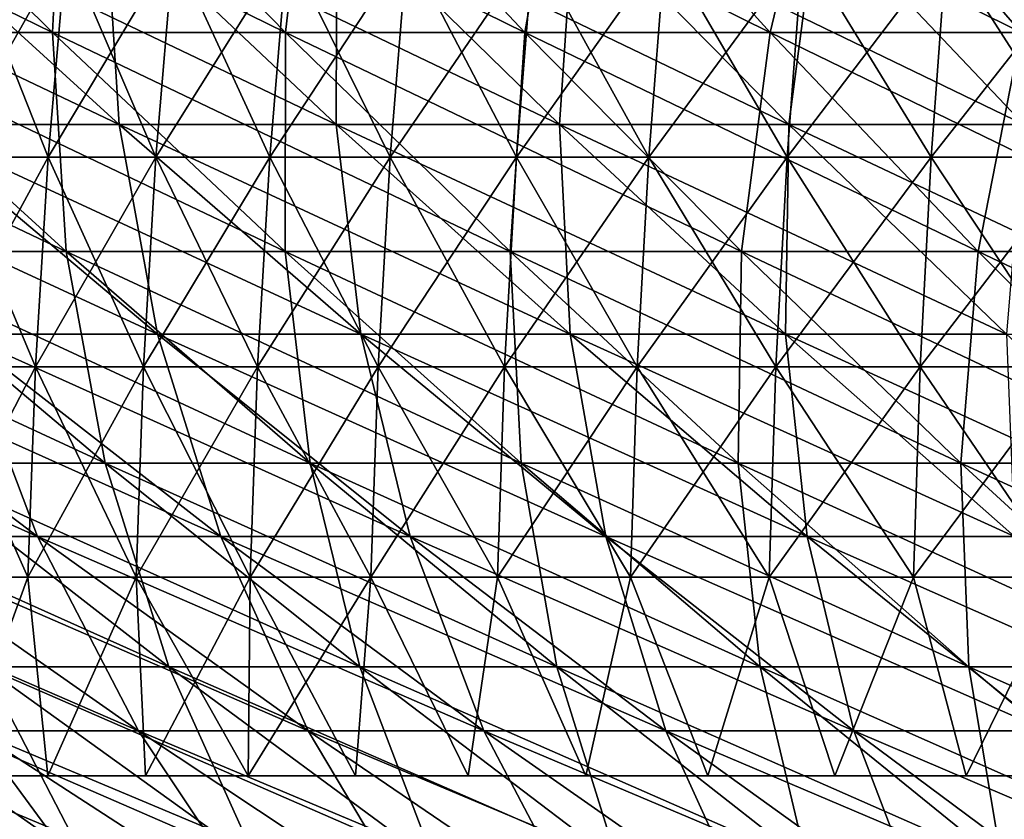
# Model space of a CAD drawing. Header units: millimetres. Extents: x -250 to 250, y -45 to 4150.
# Tile 411 of 656: x -92 to -79, y 3930 to 3941. Entities that reach past the tile are written whole.
import ezdxf

# ---------------------------------------------------------------- set-up
doc = ezdxf.new("R2010")
doc.units = ezdxf.units.MM
doc.header["$LTSCALE"] = 81.481481
for name, color, linetype in [('19', 7, 'CONTINUOUS'), ('20', 7, 'CONTINUOUS'), ('21', 7, 'CONTINUOUS'), ('22', 7, 'CONTINUOUS'), ('23', 7, 'CONTINUOUS'), ('24', 7, 'CONTINUOUS')]:
    doc.layers.add(name, color=color, linetype=linetype)

msp = doc.modelspace()

# ---------------------------------------------------------------- linework, layer by layer
at = {"layer": '19', "color": 7, "linetype": 'CONTINUOUS'}
for points in [[(-91.841, 3940.439, -100.745), (-94.9, 3940.439, -97.869), (-94.937, 3943.502, -104.141), (-91.841, 3940.439, -100.745)], [(-91.685, 3943.502, -107.015), (-91.841, 3940.439, -100.745), (-94.937, 3943.502, -104.141), (-91.685, 3943.502, -107.015)], [(-88.695, 3940.439, -103.525), (-91.841, 3940.439, -100.745), (-91.685, 3943.502, -107.015), (-88.695, 3940.439, -103.525)], [(-88.346, 3943.502, -109.788), (-88.695, 3940.439, -103.525), (-91.685, 3943.502, -107.015), (-88.346, 3943.502, -109.788)], [(-85.465, 3940.439, -106.208), (-88.695, 3940.439, -103.525), (-88.346, 3943.502, -109.788), (-85.465, 3940.439, -106.208)], [(-84.923, 3943.502, -112.457), (-85.465, 3940.439, -106.208), (-88.346, 3943.502, -109.788), (-84.923, 3943.502, -112.457)], [(-82.154, 3940.439, -108.789), (-85.465, 3940.439, -106.208), (-84.923, 3943.502, -112.457), (-82.154, 3940.439, -108.789)], [(-81.42, 3943.502, -115.018), (-82.154, 3940.439, -108.789), (-84.923, 3943.502, -112.457), (-81.42, 3943.502, -115.018)], [(-78.765, 3940.439, -111.268), (-82.154, 3940.439, -108.789), (-81.42, 3943.502, -115.018), (-78.765, 3940.439, -111.268)], [(-77.839, 3943.502, -117.471), (-78.765, 3940.439, -111.268), (-81.42, 3943.502, -115.018), (-77.839, 3943.502, -117.471)], [(-91.654, 3937.479, -94.522), (-94.522, 3937.479, -91.654), (-94.9, 3940.439, -97.869), (-91.654, 3937.479, -94.522)], [(-91.841, 3940.439, -100.745), (-91.654, 3937.479, -94.522), (-94.9, 3940.439, -97.869), (-91.841, 3940.439, -100.745)], [(-88.7, 3937.479, -97.3), (-91.654, 3937.479, -94.522), (-91.841, 3940.439, -100.745), (-88.7, 3937.479, -97.3)], [(-88.695, 3940.439, -103.525), (-88.7, 3937.479, -97.3), (-91.841, 3940.439, -100.745), (-88.695, 3940.439, -103.525)], [(-85.662, 3937.479, -99.985), (-88.7, 3937.479, -97.3), (-88.695, 3940.439, -103.525), (-85.662, 3937.479, -99.985)], [(-85.465, 3940.439, -106.208), (-85.662, 3937.479, -99.985), (-88.695, 3940.439, -103.525), (-85.465, 3940.439, -106.208)], [(-82.542, 3937.479, -102.575), (-85.662, 3937.479, -99.985), (-85.465, 3940.439, -106.208), (-82.542, 3937.479, -102.575)], [(-82.154, 3940.439, -108.789), (-82.542, 3937.479, -102.575), (-85.465, 3940.439, -106.208), (-82.154, 3940.439, -108.789)], [(-79.344, 3937.479, -105.069), (-82.542, 3937.479, -102.575), (-82.154, 3940.439, -108.789), (-79.344, 3937.479, -105.069)], [(-78.765, 3940.439, -111.268), (-79.344, 3937.479, -105.069), (-82.154, 3940.439, -108.789), (-78.765, 3940.439, -111.268)], [(-76.071, 3937.479, -107.462), (-79.344, 3937.479, -105.069), (-78.765, 3940.439, -111.268), (-76.071, 3937.479, -107.462)], [(-91.129, 3934.623, -88.364), (-93.807, 3934.623, -85.516), (-94.522, 3937.479, -91.654), (-91.129, 3934.623, -88.364)], [(-91.654, 3937.479, -94.522), (-91.129, 3934.623, -88.364), (-94.522, 3937.479, -91.654), (-91.654, 3937.479, -94.522)], [(-88.364, 3934.623, -91.129), (-91.129, 3934.623, -88.364), (-91.654, 3937.479, -94.522), (-88.364, 3934.623, -91.129)], [(-88.7, 3937.479, -97.3), (-88.364, 3934.623, -91.129), (-91.654, 3937.479, -94.522), (-88.7, 3937.479, -97.3)], [(-85.516, 3934.623, -93.807), (-88.364, 3934.623, -91.129), (-88.7, 3937.479, -97.3), (-85.516, 3934.623, -93.807)], [(-85.662, 3937.479, -99.985), (-85.516, 3934.623, -93.807), (-88.7, 3937.479, -97.3), (-85.662, 3937.479, -99.985)], [(-82.587, 3934.623, -96.396), (-85.516, 3934.623, -93.807), (-85.662, 3937.479, -99.985), (-82.587, 3934.623, -96.396)], [(-82.542, 3937.479, -102.575), (-82.587, 3934.623, -96.396), (-85.662, 3937.479, -99.985), (-82.542, 3937.479, -102.575)], [(-79.579, 3934.623, -98.893), (-82.587, 3934.623, -96.396), (-82.542, 3937.479, -102.575), (-79.579, 3934.623, -98.893)], [(-79.344, 3937.479, -105.069), (-79.579, 3934.623, -98.893), (-82.542, 3937.479, -102.575), (-79.344, 3937.479, -105.069)], [(-76.496, 3934.623, -101.297), (-79.579, 3934.623, -98.893), (-79.344, 3937.479, -105.069), (-76.496, 3934.623, -101.297)], [(-76.071, 3937.479, -107.462), (-76.496, 3934.623, -101.297), (-79.344, 3937.479, -105.069), (-76.071, 3937.479, -107.462)], [(-90.268, 3931.872, -82.29), (-92.759, 3931.872, -79.471), (-93.807, 3934.623, -85.516), (-90.268, 3931.872, -82.29)], [(-91.129, 3934.623, -88.364), (-90.268, 3931.872, -82.29), (-93.807, 3934.623, -85.516), (-91.129, 3934.623, -88.364)], [(-87.691, 3931.872, -85.031), (-90.268, 3931.872, -82.29), (-91.129, 3934.623, -88.364), (-87.691, 3931.872, -85.031)], [(-88.364, 3934.623, -91.129), (-87.691, 3931.872, -85.031), (-91.129, 3934.623, -88.364), (-88.364, 3934.623, -91.129)], [(-85.031, 3931.872, -87.691), (-87.691, 3931.872, -85.031), (-88.364, 3934.623, -91.129), (-85.031, 3931.872, -87.691)], [(-85.516, 3934.623, -93.807), (-85.031, 3931.872, -87.691), (-88.364, 3934.623, -91.129), (-85.516, 3934.623, -93.807)], [(-82.29, 3931.872, -90.268), (-85.031, 3931.872, -87.691), (-85.516, 3934.623, -93.807), (-82.29, 3931.872, -90.268)], [(-82.587, 3934.623, -96.396), (-82.29, 3931.872, -90.268), (-85.516, 3934.623, -93.807), (-82.587, 3934.623, -96.396)], [(-79.471, 3931.872, -92.759), (-82.29, 3931.872, -90.268), (-82.587, 3934.623, -96.396), (-79.471, 3931.872, -92.759)], [(-79.579, 3934.623, -98.893), (-79.471, 3931.872, -92.759), (-82.587, 3934.623, -96.396), (-79.579, 3934.623, -98.893)], [(-76.577, 3931.872, -95.163), (-79.471, 3931.872, -92.759), (-79.579, 3934.623, -98.893), (-76.577, 3931.872, -95.163)], [(-76.496, 3934.623, -101.297), (-76.577, 3931.872, -95.163), (-79.579, 3934.623, -98.893), (-76.496, 3934.623, -101.297)], [(-91.386, 3929.227, -73.538), (-93.607, 3929.227, -70.689), (-95.163, 3931.872, -76.577), (-91.386, 3929.227, -73.538)], [(-92.759, 3931.872, -79.471), (-91.386, 3929.227, -73.538), (-95.163, 3931.872, -76.577), (-92.759, 3931.872, -79.471)], [(-89.078, 3929.227, -76.317), (-91.386, 3929.227, -73.538), (-92.759, 3931.872, -79.471), (-89.078, 3929.227, -76.317)], [(-90.268, 3931.872, -82.29), (-89.078, 3929.227, -76.317), (-92.759, 3931.872, -79.471), (-90.268, 3931.872, -82.29)], [(-86.685, 3929.227, -79.024), (-89.078, 3929.227, -76.317), (-90.268, 3931.872, -82.29), (-86.685, 3929.227, -79.024)], [(-87.691, 3931.872, -85.031), (-86.685, 3929.227, -79.024), (-90.268, 3931.872, -82.29), (-87.691, 3931.872, -85.031)], [(-84.211, 3929.227, -81.656), (-86.685, 3929.227, -79.024), (-87.691, 3931.872, -85.031), (-84.211, 3929.227, -81.656)], [(-85.031, 3931.872, -87.691), (-84.211, 3929.227, -81.656), (-87.691, 3931.872, -85.031), (-85.031, 3931.872, -87.691)], [(-81.656, 3929.227, -84.211), (-84.211, 3929.227, -81.656), (-85.031, 3931.872, -87.691), (-81.656, 3929.227, -84.211)], [(-82.29, 3931.872, -90.268), (-81.656, 3929.227, -84.211), (-85.031, 3931.872, -87.691), (-82.29, 3931.872, -90.268)], [(-79.024, 3929.227, -86.685), (-81.656, 3929.227, -84.211), (-82.29, 3931.872, -90.268), (-79.024, 3929.227, -86.685)], [(-79.471, 3931.872, -92.759), (-79.024, 3929.227, -86.685), (-82.29, 3931.872, -90.268), (-79.471, 3931.872, -92.759)], [(-76.317, 3929.227, -89.078), (-79.024, 3929.227, -86.685), (-79.471, 3931.872, -92.759), (-76.317, 3929.227, -89.078)], [(-76.577, 3931.872, -95.163), (-76.317, 3929.227, -89.078), (-79.471, 3931.872, -92.759), (-76.577, 3931.872, -95.163)]]:
    msp.add_3dface(points, dxfattribs=at)
at = {"layer": '20', "color": 7, "linetype": 'CONTINUOUS'}
for points in [[(-94.9, 3940.439, 97.869), (-91.841, 3940.439, 100.745), (-98.099, 3943.502, 101.168), (-94.9, 3940.439, 97.869)], [(-98.099, 3943.502, 101.168), (-91.841, 3940.439, 100.745), (-94.937, 3943.502, 104.141), (-98.099, 3943.502, 101.168)], [(-91.841, 3940.439, 100.745), (-88.695, 3940.439, 103.525), (-94.937, 3943.502, 104.141), (-91.841, 3940.439, 100.745)], [(-94.937, 3943.502, 104.141), (-88.695, 3940.439, 103.525), (-91.685, 3943.502, 107.015), (-94.937, 3943.502, 104.141)], [(-88.695, 3940.439, 103.525), (-85.465, 3940.439, 106.208), (-91.685, 3943.502, 107.015), (-88.695, 3940.439, 103.525)], [(-91.685, 3943.502, 107.015), (-85.465, 3940.439, 106.208), (-88.346, 3943.502, 109.788), (-91.685, 3943.502, 107.015)], [(-85.465, 3940.439, 106.208), (-82.154, 3940.439, 108.789), (-88.346, 3943.502, 109.788), (-85.465, 3940.439, 106.208)], [(-88.346, 3943.502, 109.788), (-82.154, 3940.439, 108.789), (-84.923, 3943.502, 112.457), (-88.346, 3943.502, 109.788)], [(-82.154, 3940.439, 108.789), (-78.765, 3940.439, 111.268), (-84.923, 3943.502, 112.457), (-82.154, 3940.439, 108.789)], [(-84.923, 3943.502, 112.457), (-78.765, 3940.439, 111.268), (-81.42, 3943.502, 115.018), (-84.923, 3943.502, 112.457)], [(-78.765, 3940.439, 111.268), (-75.301, 3940.439, 113.64), (-81.42, 3943.502, 115.018), (-78.765, 3940.439, 111.268)], [(-81.42, 3943.502, 115.018), (-75.301, 3940.439, 113.64), (-77.839, 3943.502, 117.471), (-81.42, 3943.502, 115.018)], [(-94.522, 3937.479, 91.654), (-91.654, 3937.479, 94.522), (-97.869, 3940.439, 94.9), (-94.522, 3937.479, 91.654)], [(-97.869, 3940.439, 94.9), (-91.654, 3937.479, 94.522), (-94.9, 3940.439, 97.869), (-97.869, 3940.439, 94.9)], [(-91.654, 3937.479, 94.522), (-88.7, 3937.479, 97.3), (-94.9, 3940.439, 97.869), (-91.654, 3937.479, 94.522)], [(-94.9, 3940.439, 97.869), (-88.7, 3937.479, 97.3), (-91.841, 3940.439, 100.745), (-94.9, 3940.439, 97.869)], [(-88.7, 3937.479, 97.3), (-85.662, 3937.479, 99.985), (-91.841, 3940.439, 100.745), (-88.7, 3937.479, 97.3)], [(-91.841, 3940.439, 100.745), (-85.662, 3937.479, 99.985), (-88.695, 3940.439, 103.525), (-91.841, 3940.439, 100.745)], [(-85.662, 3937.479, 99.985), (-82.542, 3937.479, 102.575), (-88.695, 3940.439, 103.525), (-85.662, 3937.479, 99.985)], [(-88.695, 3940.439, 103.525), (-82.542, 3937.479, 102.575), (-85.465, 3940.439, 106.208), (-88.695, 3940.439, 103.525)], [(-82.542, 3937.479, 102.575), (-79.344, 3937.479, 105.069), (-85.465, 3940.439, 106.208), (-82.542, 3937.479, 102.575)], [(-85.465, 3940.439, 106.208), (-79.344, 3937.479, 105.069), (-82.154, 3940.439, 108.789), (-85.465, 3940.439, 106.208)], [(-79.344, 3937.479, 105.069), (-76.071, 3937.479, 107.462), (-82.154, 3940.439, 108.789), (-79.344, 3937.479, 105.069)], [(-82.154, 3940.439, 108.789), (-76.071, 3937.479, 107.462), (-78.765, 3940.439, 111.268), (-82.154, 3940.439, 108.789)], [(-93.807, 3934.623, 85.516), (-91.129, 3934.623, 88.364), (-97.3, 3937.479, 88.7), (-93.807, 3934.623, 85.516)], [(-97.3, 3937.479, 88.7), (-91.129, 3934.623, 88.364), (-94.522, 3937.479, 91.654), (-97.3, 3937.479, 88.7)], [(-91.129, 3934.623, 88.364), (-88.364, 3934.623, 91.129), (-94.522, 3937.479, 91.654), (-91.129, 3934.623, 88.364)], [(-94.522, 3937.479, 91.654), (-88.364, 3934.623, 91.129), (-91.654, 3937.479, 94.522), (-94.522, 3937.479, 91.654)], [(-88.364, 3934.623, 91.129), (-85.516, 3934.623, 93.807), (-91.654, 3937.479, 94.522), (-88.364, 3934.623, 91.129)], [(-91.654, 3937.479, 94.522), (-85.516, 3934.623, 93.807), (-88.7, 3937.479, 97.3), (-91.654, 3937.479, 94.522)], [(-85.516, 3934.623, 93.807), (-82.587, 3934.623, 96.396), (-88.7, 3937.479, 97.3), (-85.516, 3934.623, 93.807)], [(-88.7, 3937.479, 97.3), (-82.587, 3934.623, 96.396), (-85.662, 3937.479, 99.985), (-88.7, 3937.479, 97.3)], [(-82.587, 3934.623, 96.396), (-79.579, 3934.623, 98.893), (-85.662, 3937.479, 99.985), (-82.587, 3934.623, 96.396)], [(-85.662, 3937.479, 99.985), (-79.579, 3934.623, 98.893), (-82.542, 3937.479, 102.575), (-85.662, 3937.479, 99.985)], [(-79.579, 3934.623, 98.893), (-76.496, 3934.623, 101.297), (-82.542, 3937.479, 102.575), (-79.579, 3934.623, 98.893)], [(-82.542, 3937.479, 102.575), (-76.496, 3934.623, 101.297), (-79.344, 3937.479, 105.069), (-82.542, 3937.479, 102.575)], [(-76.496, 3934.623, 101.297), (-73.34, 3934.623, 103.605), (-79.344, 3937.479, 105.069), (-76.496, 3934.623, 101.297)], [(-79.344, 3937.479, 105.069), (-73.34, 3934.623, 103.605), (-76.071, 3937.479, 107.462), (-79.344, 3937.479, 105.069)], [(-92.759, 3931.872, 79.471), (-90.268, 3931.872, 82.29), (-96.396, 3934.623, 82.587), (-92.759, 3931.872, 79.471)], [(-96.396, 3934.623, 82.587), (-90.268, 3931.872, 82.29), (-93.807, 3934.623, 85.516), (-96.396, 3934.623, 82.587)], [(-90.268, 3931.872, 82.29), (-87.691, 3931.872, 85.031), (-93.807, 3934.623, 85.516), (-90.268, 3931.872, 82.29)], [(-93.807, 3934.623, 85.516), (-87.691, 3931.872, 85.031), (-91.129, 3934.623, 88.364), (-93.807, 3934.623, 85.516)], [(-87.691, 3931.872, 85.031), (-85.031, 3931.872, 87.691), (-91.129, 3934.623, 88.364), (-87.691, 3931.872, 85.031)], [(-91.129, 3934.623, 88.364), (-85.031, 3931.872, 87.691), (-88.364, 3934.623, 91.129), (-91.129, 3934.623, 88.364)], [(-85.031, 3931.872, 87.691), (-82.29, 3931.872, 90.268), (-88.364, 3934.623, 91.129), (-85.031, 3931.872, 87.691)], [(-88.364, 3934.623, 91.129), (-82.29, 3931.872, 90.268), (-85.516, 3934.623, 93.807), (-88.364, 3934.623, 91.129)], [(-82.29, 3931.872, 90.268), (-79.471, 3931.872, 92.759), (-85.516, 3934.623, 93.807), (-82.29, 3931.872, 90.268)], [(-85.516, 3934.623, 93.807), (-79.471, 3931.872, 92.759), (-82.587, 3934.623, 96.396), (-85.516, 3934.623, 93.807)], [(-79.471, 3931.872, 92.759), (-76.577, 3931.872, 95.163), (-82.587, 3934.623, 96.396), (-79.471, 3931.872, 92.759)], [(-82.587, 3934.623, 96.396), (-76.577, 3931.872, 95.163), (-79.579, 3934.623, 98.893), (-82.587, 3934.623, 96.396)], [(-76.577, 3931.872, 95.163), (-73.61, 3931.872, 97.476), (-79.579, 3934.623, 98.893), (-76.577, 3931.872, 95.163)], [(-79.579, 3934.623, 98.893), (-73.61, 3931.872, 97.476), (-76.496, 3934.623, 101.297), (-79.579, 3934.623, 98.893)], [(-93.607, 3929.227, 70.689), (-91.386, 3929.227, 73.538), (-97.476, 3931.872, 73.61), (-93.607, 3929.227, 70.689)], [(-97.476, 3931.872, 73.61), (-91.386, 3929.227, 73.538), (-95.163, 3931.872, 76.577), (-97.476, 3931.872, 73.61)], [(-91.386, 3929.227, 73.538), (-89.078, 3929.227, 76.317), (-95.163, 3931.872, 76.577), (-91.386, 3929.227, 73.538)], [(-95.163, 3931.872, 76.577), (-89.078, 3929.227, 76.317), (-92.759, 3931.872, 79.471), (-95.163, 3931.872, 76.577)], [(-89.078, 3929.227, 76.317), (-86.685, 3929.227, 79.024), (-92.759, 3931.872, 79.471), (-89.078, 3929.227, 76.317)], [(-92.759, 3931.872, 79.471), (-86.685, 3929.227, 79.024), (-90.268, 3931.872, 82.29), (-92.759, 3931.872, 79.471)], [(-86.685, 3929.227, 79.024), (-84.211, 3929.227, 81.656), (-90.268, 3931.872, 82.29), (-86.685, 3929.227, 79.024)], [(-90.268, 3931.872, 82.29), (-84.211, 3929.227, 81.656), (-87.691, 3931.872, 85.031), (-90.268, 3931.872, 82.29)], [(-84.211, 3929.227, 81.656), (-81.656, 3929.227, 84.211), (-87.691, 3931.872, 85.031), (-84.211, 3929.227, 81.656)], [(-87.691, 3931.872, 85.031), (-81.656, 3929.227, 84.211), (-85.031, 3931.872, 87.691), (-87.691, 3931.872, 85.031)], [(-81.656, 3929.227, 84.211), (-79.024, 3929.227, 86.685), (-85.031, 3931.872, 87.691), (-81.656, 3929.227, 84.211)], [(-85.031, 3931.872, 87.691), (-79.024, 3929.227, 86.685), (-82.29, 3931.872, 90.268), (-85.031, 3931.872, 87.691)], [(-79.024, 3929.227, 86.685), (-76.317, 3929.227, 89.078), (-82.29, 3931.872, 90.268), (-79.024, 3929.227, 86.685)], [(-82.29, 3931.872, 90.268), (-76.317, 3929.227, 89.078), (-79.471, 3931.872, 92.759), (-82.29, 3931.872, 90.268)], [(-76.317, 3929.227, 89.078), (-73.538, 3929.227, 91.386), (-79.471, 3931.872, 92.759), (-76.317, 3929.227, 89.078)], [(-79.471, 3931.872, 92.759), (-73.538, 3929.227, 91.386), (-76.577, 3931.872, 95.163), (-79.471, 3931.872, 92.759)]]:
    msp.add_3dface(points, dxfattribs=at)
at = {"layer": '21', "color": 7, "linetype": 'CONTINUOUS'}
for points in [[(-90.942, 3939.197, 93.787), (-93.787, 3939.197, 90.942), (-94.16, 3942.134, 97.106), (-90.942, 3939.197, 93.787)], [(-91.125, 3942.134, 99.96), (-90.942, 3939.197, 93.787), (-94.16, 3942.134, 97.106), (-91.125, 3942.134, 99.96)], [(-88.01, 3939.197, 96.543), (-90.942, 3939.197, 93.787), (-91.125, 3942.134, 99.96), (-88.01, 3939.197, 96.543)], [(-88.004, 3942.134, 102.718), (-88.01, 3939.197, 96.543), (-91.125, 3942.134, 99.96), (-88.004, 3942.134, 102.718)], [(-84.995, 3939.197, 99.207), (-88.01, 3939.197, 96.543), (-88.004, 3942.134, 102.718), (-84.995, 3939.197, 99.207)], [(-84.799, 3942.134, 105.38), (-84.995, 3939.197, 99.207), (-88.004, 3942.134, 102.718), (-84.799, 3942.134, 105.38)], [(-81.9, 3939.197, 101.777), (-84.995, 3939.197, 99.207), (-84.799, 3942.134, 105.38), (-81.9, 3939.197, 101.777)], [(-81.513, 3942.134, 107.941), (-81.9, 3939.197, 101.777), (-84.799, 3942.134, 105.38), (-81.513, 3942.134, 107.941)], [(-78.727, 3939.197, 104.251), (-81.9, 3939.197, 101.777), (-81.513, 3942.134, 107.941), (-78.727, 3939.197, 104.251)], [(-78.151, 3942.134, 110.4), (-78.727, 3939.197, 104.251), (-81.513, 3942.134, 107.941), (-78.151, 3942.134, 110.4)], [(-90.421, 3936.364, 87.678), (-93.078, 3936.364, 84.852), (-93.787, 3939.197, 90.942), (-90.421, 3936.364, 87.678)], [(-90.942, 3939.197, 93.787), (-90.421, 3936.364, 87.678), (-93.787, 3939.197, 90.942), (-90.942, 3939.197, 93.787)], [(-87.678, 3936.364, 90.421), (-90.421, 3936.364, 87.678), (-90.942, 3939.197, 93.787), (-87.678, 3936.364, 90.421)], [(-88.01, 3939.197, 96.543), (-87.678, 3936.364, 90.421), (-90.942, 3939.197, 93.787), (-88.01, 3939.197, 96.543)], [(-84.852, 3936.364, 93.078), (-87.678, 3936.364, 90.421), (-88.01, 3939.197, 96.543), (-84.852, 3936.364, 93.078)], [(-84.995, 3939.197, 99.207), (-84.852, 3936.364, 93.078), (-88.01, 3939.197, 96.543), (-84.995, 3939.197, 99.207)], [(-81.946, 3936.364, 95.647), (-84.852, 3936.364, 93.078), (-84.995, 3939.197, 99.207), (-81.946, 3936.364, 95.647)], [(-81.9, 3939.197, 101.777), (-81.946, 3936.364, 95.647), (-84.995, 3939.197, 99.207), (-81.9, 3939.197, 101.777)], [(-78.961, 3936.364, 98.125), (-81.946, 3936.364, 95.647), (-81.9, 3939.197, 101.777), (-78.961, 3936.364, 98.125)], [(-78.727, 3939.197, 104.251), (-78.961, 3936.364, 98.125), (-81.9, 3939.197, 101.777), (-78.727, 3939.197, 104.251)], [(-92.041, 3933.634, 78.856), (-94.426, 3933.634, 75.984), (-95.647, 3936.364, 81.946), (-92.041, 3933.634, 78.856)], [(-93.078, 3936.364, 84.852), (-92.041, 3933.634, 78.856), (-95.647, 3936.364, 81.946), (-93.078, 3936.364, 84.852)], [(-89.569, 3933.634, 81.653), (-92.041, 3933.634, 78.856), (-93.078, 3936.364, 84.852), (-89.569, 3933.634, 81.653)], [(-90.421, 3936.364, 87.678), (-89.569, 3933.634, 81.653), (-93.078, 3936.364, 84.852), (-90.421, 3936.364, 87.678)], [(-87.012, 3933.634, 84.372), (-89.569, 3933.634, 81.653), (-90.421, 3936.364, 87.678), (-87.012, 3933.634, 84.372)], [(-87.678, 3936.364, 90.421), (-87.012, 3933.634, 84.372), (-90.421, 3936.364, 87.678), (-87.678, 3936.364, 90.421)], [(-84.372, 3933.634, 87.012), (-87.012, 3933.634, 84.372), (-87.678, 3936.364, 90.421), (-84.372, 3933.634, 87.012)], [(-84.852, 3936.364, 93.078), (-84.372, 3933.634, 87.012), (-87.678, 3936.364, 90.421), (-84.852, 3936.364, 93.078)], [(-81.653, 3933.634, 89.569), (-84.372, 3933.634, 87.012), (-84.852, 3936.364, 93.078), (-81.653, 3933.634, 89.569)], [(-81.946, 3936.364, 95.647), (-81.653, 3933.634, 89.569), (-84.852, 3936.364, 93.078), (-81.946, 3936.364, 95.647)], [(-78.856, 3933.634, 92.041), (-81.653, 3933.634, 89.569), (-81.946, 3936.364, 95.647), (-78.856, 3933.634, 92.041)], [(-78.961, 3936.364, 98.125), (-78.856, 3933.634, 92.041), (-81.946, 3936.364, 95.647), (-78.961, 3936.364, 98.125)], [(-90.68, 3931.01, 72.97), (-92.884, 3931.01, 70.143), (-94.426, 3933.634, 75.984), (-90.68, 3931.01, 72.97)], [(-92.041, 3933.634, 78.856), (-90.68, 3931.01, 72.97), (-94.426, 3933.634, 75.984), (-92.041, 3933.634, 78.856)], [(-88.39, 3931.01, 75.728), (-90.68, 3931.01, 72.97), (-92.041, 3933.634, 78.856), (-88.39, 3931.01, 75.728)], [(-89.569, 3933.634, 81.653), (-88.39, 3931.01, 75.728), (-92.041, 3933.634, 78.856), (-89.569, 3933.634, 81.653)], [(-86.016, 3931.01, 78.414), (-88.39, 3931.01, 75.728), (-89.569, 3933.634, 81.653), (-86.016, 3931.01, 78.414)], [(-87.012, 3933.634, 84.372), (-86.016, 3931.01, 78.414), (-89.569, 3933.634, 81.653), (-87.012, 3933.634, 84.372)], [(-83.56, 3931.01, 81.025), (-86.016, 3931.01, 78.414), (-87.012, 3933.634, 84.372), (-83.56, 3931.01, 81.025)], [(-84.372, 3933.634, 87.012), (-83.56, 3931.01, 81.025), (-87.012, 3933.634, 84.372), (-84.372, 3933.634, 87.012)], [(-81.025, 3931.01, 83.56), (-83.56, 3931.01, 81.025), (-84.372, 3933.634, 87.012), (-81.025, 3931.01, 83.56)], [(-81.653, 3933.634, 89.569), (-81.025, 3931.01, 83.56), (-84.372, 3933.634, 87.012), (-81.653, 3933.634, 89.569)], [(-78.414, 3931.01, 86.016), (-81.025, 3931.01, 83.56), (-81.653, 3933.634, 89.569), (-78.414, 3931.01, 86.016)], [(-78.856, 3933.634, 92.041), (-78.414, 3931.01, 86.016), (-81.653, 3933.634, 89.569), (-78.856, 3933.634, 92.041)], [(-91.029, 3928.493, 64.438), (-92.97, 3928.493, 61.604), (-95, 3931.01, 67.249), (-91.029, 3928.493, 64.438)], [(-92.884, 3931.01, 70.143), (-91.029, 3928.493, 64.438), (-95, 3931.01, 67.249), (-92.884, 3931.01, 70.143)], [(-89.001, 3928.493, 67.211), (-91.029, 3928.493, 64.438), (-92.884, 3931.01, 70.143), (-89.001, 3928.493, 67.211)], [(-90.68, 3931.01, 72.97), (-89.001, 3928.493, 67.211), (-92.884, 3931.01, 70.143), (-90.68, 3931.01, 72.97)], [(-86.889, 3928.493, 69.92), (-89.001, 3928.493, 67.211), (-90.68, 3931.01, 72.97), (-86.889, 3928.493, 69.92)], [(-88.39, 3931.01, 75.728), (-86.889, 3928.493, 69.92), (-90.68, 3931.01, 72.97), (-88.39, 3931.01, 75.728)], [(-84.695, 3928.493, 72.562), (-86.889, 3928.493, 69.92), (-88.39, 3931.01, 75.728), (-84.695, 3928.493, 72.562)], [(-86.016, 3931.01, 78.414), (-84.695, 3928.493, 72.562), (-88.39, 3931.01, 75.728), (-86.016, 3931.01, 78.414)], [(-82.42, 3928.493, 75.136), (-84.695, 3928.493, 72.562), (-86.016, 3931.01, 78.414), (-82.42, 3928.493, 75.136)], [(-83.56, 3931.01, 81.025), (-82.42, 3928.493, 75.136), (-86.016, 3931.01, 78.414), (-83.56, 3931.01, 81.025)], [(-80.067, 3928.493, 77.639), (-82.42, 3928.493, 75.136), (-83.56, 3931.01, 81.025), (-80.067, 3928.493, 77.639)], [(-81.025, 3931.01, 83.56), (-80.067, 3928.493, 77.639), (-83.56, 3931.01, 81.025), (-81.025, 3931.01, 83.56)], [(-77.639, 3928.493, 80.067), (-80.067, 3928.493, 77.639), (-81.025, 3931.01, 83.56), (-77.639, 3928.493, 80.067)], [(-78.414, 3931.01, 86.016), (-77.639, 3928.493, 80.067), (-81.025, 3931.01, 83.56), (-78.414, 3931.01, 86.016)]]:
    msp.add_3dface(points, dxfattribs=at)
at = {"layer": '22', "color": 7, "linetype": 'CONTINUOUS'}
for points in [[(-93.787, 3939.197, -90.942), (-90.942, 3939.197, -93.787), (-97.106, 3942.134, -94.16), (-93.787, 3939.197, -90.942)], [(-97.106, 3942.134, -94.16), (-90.942, 3939.197, -93.787), (-94.16, 3942.134, -97.106), (-97.106, 3942.134, -94.16)], [(-90.942, 3939.197, -93.787), (-88.01, 3939.197, -96.543), (-94.16, 3942.134, -97.106), (-90.942, 3939.197, -93.787)], [(-94.16, 3942.134, -97.106), (-88.01, 3939.197, -96.543), (-91.125, 3942.134, -99.96), (-94.16, 3942.134, -97.106)], [(-88.01, 3939.197, -96.543), (-84.995, 3939.197, -99.207), (-91.125, 3942.134, -99.96), (-88.01, 3939.197, -96.543)], [(-91.125, 3942.134, -99.96), (-84.995, 3939.197, -99.207), (-88.004, 3942.134, -102.718), (-91.125, 3942.134, -99.96)], [(-84.995, 3939.197, -99.207), (-81.9, 3939.197, -101.777), (-88.004, 3942.134, -102.718), (-84.995, 3939.197, -99.207)], [(-88.004, 3942.134, -102.718), (-81.9, 3939.197, -101.777), (-84.799, 3942.134, -105.38), (-88.004, 3942.134, -102.718)], [(-81.9, 3939.197, -101.777), (-78.727, 3939.197, -104.251), (-84.799, 3942.134, -105.38), (-81.9, 3939.197, -101.777)], [(-84.799, 3942.134, -105.38), (-78.727, 3939.197, -104.251), (-81.513, 3942.134, -107.941), (-84.799, 3942.134, -105.38)], [(-78.727, 3939.197, -104.251), (-75.479, 3939.197, -106.626), (-81.513, 3942.134, -107.941), (-78.727, 3939.197, -104.251)], [(-81.513, 3942.134, -107.941), (-75.479, 3939.197, -106.626), (-78.151, 3942.134, -110.4), (-81.513, 3942.134, -107.941)], [(-93.078, 3936.364, -84.852), (-90.421, 3936.364, -87.678), (-96.543, 3939.197, -88.01), (-93.078, 3936.364, -84.852)], [(-96.543, 3939.197, -88.01), (-90.421, 3936.364, -87.678), (-93.787, 3939.197, -90.942), (-96.543, 3939.197, -88.01)], [(-90.421, 3936.364, -87.678), (-87.678, 3936.364, -90.421), (-93.787, 3939.197, -90.942), (-90.421, 3936.364, -87.678)], [(-93.787, 3939.197, -90.942), (-87.678, 3936.364, -90.421), (-90.942, 3939.197, -93.787), (-93.787, 3939.197, -90.942)], [(-87.678, 3936.364, -90.421), (-84.852, 3936.364, -93.078), (-90.942, 3939.197, -93.787), (-87.678, 3936.364, -90.421)], [(-90.942, 3939.197, -93.787), (-84.852, 3936.364, -93.078), (-88.01, 3939.197, -96.543), (-90.942, 3939.197, -93.787)], [(-84.852, 3936.364, -93.078), (-81.946, 3936.364, -95.647), (-88.01, 3939.197, -96.543), (-84.852, 3936.364, -93.078)], [(-88.01, 3939.197, -96.543), (-81.946, 3936.364, -95.647), (-84.995, 3939.197, -99.207), (-88.01, 3939.197, -96.543)], [(-81.946, 3936.364, -95.647), (-78.961, 3936.364, -98.125), (-84.995, 3939.197, -99.207), (-81.946, 3936.364, -95.647)], [(-84.995, 3939.197, -99.207), (-78.961, 3936.364, -98.125), (-81.9, 3939.197, -101.777), (-84.995, 3939.197, -99.207)], [(-78.961, 3936.364, -98.125), (-75.902, 3936.364, -100.511), (-81.9, 3939.197, -101.777), (-78.961, 3936.364, -98.125)], [(-81.9, 3939.197, -101.777), (-75.902, 3936.364, -100.511), (-78.727, 3939.197, -104.251), (-81.9, 3939.197, -101.777)], [(-94.426, 3933.634, -75.984), (-92.041, 3933.634, -78.856), (-98.125, 3936.364, -78.961), (-94.426, 3933.634, -75.984)], [(-98.125, 3936.364, -78.961), (-92.041, 3933.634, -78.856), (-95.647, 3936.364, -81.946), (-98.125, 3936.364, -78.961)], [(-92.041, 3933.634, -78.856), (-89.569, 3933.634, -81.653), (-95.647, 3936.364, -81.946), (-92.041, 3933.634, -78.856)], [(-95.647, 3936.364, -81.946), (-89.569, 3933.634, -81.653), (-93.078, 3936.364, -84.852), (-95.647, 3936.364, -81.946)], [(-89.569, 3933.634, -81.653), (-87.012, 3933.634, -84.372), (-93.078, 3936.364, -84.852), (-89.569, 3933.634, -81.653)], [(-93.078, 3936.364, -84.852), (-87.012, 3933.634, -84.372), (-90.421, 3936.364, -87.678), (-93.078, 3936.364, -84.852)], [(-87.012, 3933.634, -84.372), (-84.372, 3933.634, -87.012), (-90.421, 3936.364, -87.678), (-87.012, 3933.634, -84.372)], [(-90.421, 3936.364, -87.678), (-84.372, 3933.634, -87.012), (-87.678, 3936.364, -90.421), (-90.421, 3936.364, -87.678)], [(-84.372, 3933.634, -87.012), (-81.653, 3933.634, -89.569), (-87.678, 3936.364, -90.421), (-84.372, 3933.634, -87.012)], [(-87.678, 3936.364, -90.421), (-81.653, 3933.634, -89.569), (-84.852, 3936.364, -93.078), (-87.678, 3936.364, -90.421)], [(-81.653, 3933.634, -89.569), (-78.856, 3933.634, -92.041), (-84.852, 3936.364, -93.078), (-81.653, 3933.634, -89.569)], [(-84.852, 3936.364, -93.078), (-78.856, 3933.634, -92.041), (-81.946, 3936.364, -95.647), (-84.852, 3936.364, -93.078)], [(-78.856, 3933.634, -92.041), (-75.984, 3933.634, -94.426), (-81.946, 3936.364, -95.647), (-78.856, 3933.634, -92.041)], [(-81.946, 3936.364, -95.647), (-75.984, 3933.634, -94.426), (-78.961, 3936.364, -98.125), (-81.946, 3936.364, -95.647)], [(-92.884, 3931.01, -70.143), (-90.68, 3931.01, -72.97), (-96.721, 3933.634, -73.04), (-92.884, 3931.01, -70.143)], [(-96.721, 3933.634, -73.04), (-90.68, 3931.01, -72.97), (-94.426, 3933.634, -75.984), (-96.721, 3933.634, -73.04)], [(-90.68, 3931.01, -72.97), (-88.39, 3931.01, -75.728), (-94.426, 3933.634, -75.984), (-90.68, 3931.01, -72.97)], [(-94.426, 3933.634, -75.984), (-88.39, 3931.01, -75.728), (-92.041, 3933.634, -78.856), (-94.426, 3933.634, -75.984)], [(-88.39, 3931.01, -75.728), (-86.016, 3931.01, -78.414), (-92.041, 3933.634, -78.856), (-88.39, 3931.01, -75.728)], [(-92.041, 3933.634, -78.856), (-86.016, 3931.01, -78.414), (-89.569, 3933.634, -81.653), (-92.041, 3933.634, -78.856)], [(-86.016, 3931.01, -78.414), (-83.56, 3931.01, -81.025), (-89.569, 3933.634, -81.653), (-86.016, 3931.01, -78.414)], [(-89.569, 3933.634, -81.653), (-83.56, 3931.01, -81.025), (-87.012, 3933.634, -84.372), (-89.569, 3933.634, -81.653)], [(-83.56, 3931.01, -81.025), (-81.025, 3931.01, -83.56), (-87.012, 3933.634, -84.372), (-83.56, 3931.01, -81.025)], [(-87.012, 3933.634, -84.372), (-81.025, 3931.01, -83.56), (-84.372, 3933.634, -87.012), (-87.012, 3933.634, -84.372)], [(-81.025, 3931.01, -83.56), (-78.414, 3931.01, -86.016), (-84.372, 3933.634, -87.012), (-81.025, 3931.01, -83.56)], [(-84.372, 3933.634, -87.012), (-78.414, 3931.01, -86.016), (-81.653, 3933.634, -89.569), (-84.372, 3933.634, -87.012)], [(-78.414, 3931.01, -86.016), (-75.728, 3931.01, -88.39), (-81.653, 3933.634, -89.569), (-78.414, 3931.01, -86.016)], [(-81.653, 3933.634, -89.569), (-75.728, 3931.01, -88.39), (-78.856, 3933.634, -92.041), (-81.653, 3933.634, -89.569)], [(-92.97, 3928.493, -61.604), (-91.029, 3928.493, -64.438), (-97.026, 3931.01, -64.291), (-92.97, 3928.493, -61.604)], [(-97.026, 3931.01, -64.291), (-91.029, 3928.493, -64.438), (-95, 3931.01, -67.249), (-97.026, 3931.01, -64.291)], [(-91.029, 3928.493, -64.438), (-89.001, 3928.493, -67.211), (-95, 3931.01, -67.249), (-91.029, 3928.493, -64.438)], [(-95, 3931.01, -67.249), (-89.001, 3928.493, -67.211), (-92.884, 3931.01, -70.143), (-95, 3931.01, -67.249)], [(-89.001, 3928.493, -67.211), (-86.889, 3928.493, -69.92), (-92.884, 3931.01, -70.143), (-89.001, 3928.493, -67.211)], [(-92.884, 3931.01, -70.143), (-86.889, 3928.493, -69.92), (-90.68, 3931.01, -72.97), (-92.884, 3931.01, -70.143)], [(-86.889, 3928.493, -69.92), (-84.695, 3928.493, -72.562), (-90.68, 3931.01, -72.97), (-86.889, 3928.493, -69.92)], [(-90.68, 3931.01, -72.97), (-84.695, 3928.493, -72.562), (-88.39, 3931.01, -75.728), (-90.68, 3931.01, -72.97)], [(-84.695, 3928.493, -72.562), (-82.42, 3928.493, -75.136), (-88.39, 3931.01, -75.728), (-84.695, 3928.493, -72.562)], [(-88.39, 3931.01, -75.728), (-82.42, 3928.493, -75.136), (-86.016, 3931.01, -78.414), (-88.39, 3931.01, -75.728)], [(-82.42, 3928.493, -75.136), (-80.067, 3928.493, -77.639), (-86.016, 3931.01, -78.414), (-82.42, 3928.493, -75.136)], [(-86.016, 3931.01, -78.414), (-80.067, 3928.493, -77.639), (-83.56, 3931.01, -81.025), (-86.016, 3931.01, -78.414)], [(-80.067, 3928.493, -77.639), (-77.639, 3928.493, -80.067), (-83.56, 3931.01, -81.025), (-80.067, 3928.493, -77.639)], [(-83.56, 3931.01, -81.025), (-77.639, 3928.493, -80.067), (-81.025, 3931.01, -83.56), (-83.56, 3931.01, -81.025)], [(-77.639, 3928.493, -80.067), (-75.136, 3928.493, -82.42), (-81.025, 3931.01, -83.56), (-77.639, 3928.493, -80.067)], [(-81.025, 3931.01, -83.56), (-75.136, 3928.493, -82.42), (-78.414, 3931.01, -86.016), (-81.025, 3931.01, -83.56)]]:
    msp.add_3dface(points, dxfattribs=at)
at = {"layer": '23', "color": 7, "linetype": 'CONTINUOUS'}
for points in [[(-93.264, 3938.756, 42.908), (-91.898, 3938.756, 45.76), (-93.019, 3941.584, 42.795), (-93.264, 3938.756, 42.908)], [(-93.019, 3941.584, 42.795), (-91.898, 3938.756, 45.76), (-91.657, 3941.584, 45.64), (-93.019, 3941.584, 42.795)], [(-91.898, 3938.756, 45.76), (-90.445, 3938.756, 48.568), (-91.657, 3941.584, 45.64), (-91.898, 3938.756, 45.76)], [(-91.657, 3941.584, 45.64), (-90.445, 3938.756, 48.568), (-90.208, 3941.584, 48.441), (-91.657, 3941.584, 45.64)], [(-90.445, 3938.756, 48.568), (-88.907, 3938.756, 51.33), (-90.208, 3941.584, 48.441), (-90.445, 3938.756, 48.568)], [(-90.208, 3941.584, 48.441), (-88.907, 3938.756, 51.33), (-88.673, 3941.584, 51.195), (-90.208, 3941.584, 48.441)], [(-88.907, 3938.756, 51.33), (-87.284, 3938.756, 54.044), (-88.673, 3941.584, 51.195), (-88.907, 3938.756, 51.33)], [(-88.673, 3941.584, 51.195), (-87.284, 3938.756, 54.044), (-87.055, 3941.584, 53.902), (-88.673, 3941.584, 51.195)], [(-87.284, 3938.756, 54.044), (-85.578, 3938.756, 56.706), (-87.055, 3941.584, 53.902), (-87.284, 3938.756, 54.044)], [(-87.055, 3941.584, 53.902), (-85.578, 3938.756, 56.706), (-85.353, 3941.584, 56.557), (-87.055, 3941.584, 53.902)], [(-85.578, 3938.756, 56.706), (-83.791, 3938.756, 59.315), (-85.353, 3941.584, 56.557), (-85.578, 3938.756, 56.706)], [(-85.353, 3941.584, 56.557), (-83.791, 3938.756, 59.315), (-83.571, 3941.584, 59.159), (-85.353, 3941.584, 56.557)], [(-83.791, 3938.756, 59.315), (-81.925, 3938.756, 61.867), (-83.571, 3941.584, 59.159), (-83.791, 3938.756, 59.315)], [(-83.571, 3941.584, 59.159), (-81.925, 3938.756, 61.867), (-81.71, 3941.584, 61.704), (-83.571, 3941.584, 59.159)], [(-81.925, 3938.756, 61.867), (-79.981, 3938.756, 64.36), (-81.71, 3941.584, 61.704), (-81.925, 3938.756, 61.867)], [(-81.71, 3941.584, 61.704), (-79.981, 3938.756, 64.36), (-79.771, 3941.584, 64.191), (-81.71, 3941.584, 61.704)], [(-79.981, 3938.756, 64.36), (-77.961, 3938.756, 66.793), (-79.771, 3941.584, 64.191), (-79.981, 3938.756, 64.36)], [(-79.771, 3941.584, 64.191), (-77.961, 3938.756, 66.793), (-77.756, 3941.584, 66.617), (-79.771, 3941.584, 64.191)], [(-93.437, 3935.921, 42.988), (-92.069, 3935.921, 45.845), (-93.264, 3938.756, 42.908), (-93.437, 3935.921, 42.988)], [(-93.264, 3938.756, 42.908), (-92.069, 3935.921, 45.845), (-91.898, 3938.756, 45.76), (-93.264, 3938.756, 42.908)], [(-92.069, 3935.921, 45.845), (-90.614, 3935.921, 48.659), (-91.898, 3938.756, 45.76), (-92.069, 3935.921, 45.845)], [(-91.898, 3938.756, 45.76), (-90.614, 3935.921, 48.659), (-90.445, 3938.756, 48.568), (-91.898, 3938.756, 45.76)], [(-90.614, 3935.921, 48.659), (-89.072, 3935.921, 51.426), (-90.445, 3938.756, 48.568), (-90.614, 3935.921, 48.659)], [(-90.445, 3938.756, 48.568), (-89.072, 3935.921, 51.426), (-88.907, 3938.756, 51.33), (-90.445, 3938.756, 48.568)], [(-89.072, 3935.921, 51.426), (-87.446, 3935.921, 54.145), (-88.907, 3938.756, 51.33), (-89.072, 3935.921, 51.426)], [(-88.907, 3938.756, 51.33), (-87.446, 3935.921, 54.145), (-87.284, 3938.756, 54.044), (-88.907, 3938.756, 51.33)], [(-87.446, 3935.921, 54.145), (-85.738, 3935.921, 56.812), (-87.284, 3938.756, 54.044), (-87.446, 3935.921, 54.145)], [(-87.284, 3938.756, 54.044), (-85.738, 3935.921, 56.812), (-85.578, 3938.756, 56.706), (-87.284, 3938.756, 54.044)], [(-85.738, 3935.921, 56.812), (-83.947, 3935.921, 59.425), (-85.578, 3938.756, 56.706), (-85.738, 3935.921, 56.812)], [(-85.578, 3938.756, 56.706), (-83.947, 3935.921, 59.425), (-83.791, 3938.756, 59.315), (-85.578, 3938.756, 56.706)], [(-83.947, 3935.921, 59.425), (-82.078, 3935.921, 61.982), (-83.791, 3938.756, 59.315), (-83.947, 3935.921, 59.425)], [(-83.791, 3938.756, 59.315), (-82.078, 3935.921, 61.982), (-81.925, 3938.756, 61.867), (-83.791, 3938.756, 59.315)], [(-82.078, 3935.921, 61.982), (-80.13, 3935.921, 64.48), (-81.925, 3938.756, 61.867), (-82.078, 3935.921, 61.982)], [(-81.925, 3938.756, 61.867), (-80.13, 3935.921, 64.48), (-79.981, 3938.756, 64.36), (-81.925, 3938.756, 61.867)], [(-80.13, 3935.921, 64.48), (-78.106, 3935.921, 66.917), (-79.981, 3938.756, 64.36), (-80.13, 3935.921, 64.48)], [(-79.981, 3938.756, 64.36), (-78.106, 3935.921, 66.917), (-77.961, 3938.756, 66.793), (-79.981, 3938.756, 64.36)], [(-93.54, 3933.082, 43.035), (-92.171, 3933.082, 45.895), (-93.437, 3935.921, 42.988), (-93.54, 3933.082, 43.035)], [(-93.437, 3935.921, 42.988), (-92.171, 3933.082, 45.895), (-92.069, 3935.921, 45.845), (-93.437, 3935.921, 42.988)], [(-92.171, 3933.082, 45.895), (-90.713, 3933.082, 48.712), (-92.069, 3935.921, 45.845), (-92.171, 3933.082, 45.895)], [(-92.069, 3935.921, 45.845), (-90.713, 3933.082, 48.712), (-90.614, 3935.921, 48.659), (-92.069, 3935.921, 45.845)], [(-90.713, 3933.082, 48.712), (-89.17, 3933.082, 51.483), (-90.614, 3935.921, 48.659), (-90.713, 3933.082, 48.712)], [(-90.614, 3935.921, 48.659), (-89.17, 3933.082, 51.483), (-89.072, 3935.921, 51.426), (-90.614, 3935.921, 48.659)], [(-89.17, 3933.082, 51.483), (-87.543, 3933.082, 54.204), (-89.072, 3935.921, 51.426), (-89.17, 3933.082, 51.483)], [(-89.072, 3935.921, 51.426), (-87.543, 3933.082, 54.204), (-87.446, 3935.921, 54.145), (-89.072, 3935.921, 51.426)], [(-87.543, 3933.082, 54.204), (-85.832, 3933.082, 56.874), (-87.446, 3935.921, 54.145), (-87.543, 3933.082, 54.204)], [(-87.446, 3935.921, 54.145), (-85.832, 3933.082, 56.874), (-85.738, 3935.921, 56.812), (-87.446, 3935.921, 54.145)], [(-85.832, 3933.082, 56.874), (-84.04, 3933.082, 59.491), (-85.738, 3935.921, 56.812), (-85.832, 3933.082, 56.874)], [(-85.738, 3935.921, 56.812), (-84.04, 3933.082, 59.491), (-83.947, 3935.921, 59.425), (-85.738, 3935.921, 56.812)], [(-84.04, 3933.082, 59.491), (-82.168, 3933.082, 62.05), (-83.947, 3935.921, 59.425), (-84.04, 3933.082, 59.491)], [(-83.947, 3935.921, 59.425), (-82.168, 3933.082, 62.05), (-82.078, 3935.921, 61.982), (-83.947, 3935.921, 59.425)], [(-82.168, 3933.082, 62.05), (-80.218, 3933.082, 64.551), (-82.078, 3935.921, 61.982), (-82.168, 3933.082, 62.05)], [(-82.078, 3935.921, 61.982), (-80.218, 3933.082, 64.551), (-80.13, 3935.921, 64.48), (-82.078, 3935.921, 61.982)], [(-80.218, 3933.082, 64.551), (-78.192, 3933.082, 66.991), (-80.13, 3935.921, 64.48), (-80.218, 3933.082, 64.551)], [(-80.13, 3935.921, 64.48), (-78.192, 3933.082, 66.991), (-78.106, 3935.921, 66.917), (-80.13, 3935.921, 64.48)], [(-93.54, 3933.082, 43.035), (-93.149, 3930.4, 43.958), (-92.171, 3933.082, 45.895), (-93.54, 3933.082, 43.035)], [(-93.149, 3930.4, 43.958), (-91.902, 3930.4, 46.508), (-92.171, 3933.082, 45.895), (-93.149, 3930.4, 43.958)], [(-92.171, 3933.082, 45.895), (-91.902, 3930.4, 46.508), (-90.713, 3933.082, 48.712), (-92.171, 3933.082, 45.895)], [(-91.902, 3930.4, 46.508), (-90.586, 3930.4, 49.023), (-90.713, 3933.082, 48.712), (-91.902, 3930.4, 46.508)], [(-90.586, 3930.4, 49.023), (-89.201, 3930.4, 51.5), (-90.713, 3933.082, 48.712), (-90.586, 3930.4, 49.023)], [(-90.713, 3933.082, 48.712), (-89.201, 3930.4, 51.5), (-89.17, 3933.082, 51.483), (-90.713, 3933.082, 48.712)], [(-89.201, 3930.4, 51.5), (-87.748, 3930.4, 53.938), (-89.17, 3933.082, 51.483), (-89.201, 3930.4, 51.5)], [(-89.17, 3933.082, 51.483), (-87.748, 3930.4, 53.938), (-87.543, 3933.082, 54.204), (-89.17, 3933.082, 51.483)], [(-87.748, 3930.4, 53.938), (-86.228, 3930.4, 56.336), (-87.543, 3933.082, 54.204), (-87.748, 3930.4, 53.938)], [(-87.543, 3933.082, 54.204), (-86.228, 3930.4, 56.336), (-85.832, 3933.082, 56.874), (-87.543, 3933.082, 54.204)], [(-86.228, 3930.4, 56.336), (-84.643, 3930.4, 58.69), (-85.832, 3933.082, 56.874), (-86.228, 3930.4, 56.336)], [(-85.832, 3933.082, 56.874), (-84.643, 3930.4, 58.69), (-84.04, 3933.082, 59.491), (-85.832, 3933.082, 56.874)], [(-84.643, 3930.4, 58.69), (-82.994, 3930.4, 61), (-84.04, 3933.082, 59.491), (-84.643, 3930.4, 58.69)], [(-84.04, 3933.082, 59.491), (-82.994, 3930.4, 61), (-82.168, 3933.082, 62.05), (-84.04, 3933.082, 59.491)], [(-82.994, 3930.4, 61), (-81.281, 3930.4, 63.264), (-82.168, 3933.082, 62.05), (-82.994, 3930.4, 61)], [(-82.168, 3933.082, 62.05), (-81.281, 3930.4, 63.264), (-80.218, 3933.082, 64.551), (-82.168, 3933.082, 62.05)], [(-81.281, 3930.4, 63.264), (-79.507, 3930.4, 65.48), (-80.218, 3933.082, 64.551), (-81.281, 3930.4, 63.264)], [(-80.218, 3933.082, 64.551), (-79.507, 3930.4, 65.48), (-78.192, 3933.082, 66.991), (-80.218, 3933.082, 64.551)], [(-79.507, 3930.4, 65.48), (-77.673, 3930.4, 67.645), (-78.192, 3933.082, 66.991), (-79.507, 3930.4, 65.48)]]:
    msp.add_3dface(points, dxfattribs=at)
at = {"layer": '24', "color": 7, "linetype": 'CONTINUOUS'}
for points in [[(-91.898, 3938.756, -45.76), (-93.264, 3938.756, -42.908), (-91.657, 3941.584, -45.64), (-91.898, 3938.756, -45.76)], [(-91.657, 3941.584, -45.64), (-93.264, 3938.756, -42.908), (-93.019, 3941.584, -42.795), (-91.657, 3941.584, -45.64)], [(-90.445, 3938.756, -48.568), (-91.898, 3938.756, -45.76), (-90.208, 3941.584, -48.441), (-90.445, 3938.756, -48.568)], [(-90.208, 3941.584, -48.441), (-91.898, 3938.756, -45.76), (-91.657, 3941.584, -45.64), (-90.208, 3941.584, -48.441)], [(-88.907, 3938.756, -51.33), (-90.445, 3938.756, -48.568), (-88.673, 3941.584, -51.195), (-88.907, 3938.756, -51.33)], [(-88.673, 3941.584, -51.195), (-90.445, 3938.756, -48.568), (-90.208, 3941.584, -48.441), (-88.673, 3941.584, -51.195)], [(-87.284, 3938.756, -54.044), (-88.907, 3938.756, -51.33), (-87.055, 3941.584, -53.902), (-87.284, 3938.756, -54.044)], [(-87.055, 3941.584, -53.902), (-88.907, 3938.756, -51.33), (-88.673, 3941.584, -51.195), (-87.055, 3941.584, -53.902)], [(-85.578, 3938.756, -56.706), (-87.284, 3938.756, -54.044), (-85.353, 3941.584, -56.557), (-85.578, 3938.756, -56.706)], [(-85.353, 3941.584, -56.557), (-87.284, 3938.756, -54.044), (-87.055, 3941.584, -53.902), (-85.353, 3941.584, -56.557)], [(-83.791, 3938.756, -59.315), (-85.578, 3938.756, -56.706), (-83.571, 3941.584, -59.159), (-83.791, 3938.756, -59.315)], [(-83.571, 3941.584, -59.159), (-85.578, 3938.756, -56.706), (-85.353, 3941.584, -56.557), (-83.571, 3941.584, -59.159)], [(-81.925, 3938.756, -61.867), (-83.791, 3938.756, -59.315), (-81.71, 3941.584, -61.704), (-81.925, 3938.756, -61.867)], [(-81.71, 3941.584, -61.704), (-83.791, 3938.756, -59.315), (-83.571, 3941.584, -59.159), (-81.71, 3941.584, -61.704)], [(-79.981, 3938.756, -64.36), (-81.925, 3938.756, -61.867), (-79.771, 3941.584, -64.191), (-79.981, 3938.756, -64.36)], [(-79.771, 3941.584, -64.191), (-81.925, 3938.756, -61.867), (-81.71, 3941.584, -61.704), (-79.771, 3941.584, -64.191)], [(-77.961, 3938.756, -66.793), (-79.981, 3938.756, -64.36), (-77.756, 3941.584, -66.617), (-77.961, 3938.756, -66.793)], [(-77.756, 3941.584, -66.617), (-79.981, 3938.756, -64.36), (-79.771, 3941.584, -64.191), (-77.756, 3941.584, -66.617)], [(-92.069, 3935.921, -45.845), (-93.437, 3935.921, -42.988), (-91.898, 3938.756, -45.76), (-92.069, 3935.921, -45.845)], [(-91.898, 3938.756, -45.76), (-93.437, 3935.921, -42.988), (-93.264, 3938.756, -42.908), (-91.898, 3938.756, -45.76)], [(-90.614, 3935.921, -48.659), (-92.069, 3935.921, -45.845), (-90.445, 3938.756, -48.568), (-90.614, 3935.921, -48.659)], [(-90.445, 3938.756, -48.568), (-92.069, 3935.921, -45.845), (-91.898, 3938.756, -45.76), (-90.445, 3938.756, -48.568)], [(-89.072, 3935.921, -51.426), (-90.614, 3935.921, -48.659), (-88.907, 3938.756, -51.33), (-89.072, 3935.921, -51.426)], [(-88.907, 3938.756, -51.33), (-90.614, 3935.921, -48.659), (-90.445, 3938.756, -48.568), (-88.907, 3938.756, -51.33)], [(-87.446, 3935.921, -54.145), (-89.072, 3935.921, -51.426), (-87.284, 3938.756, -54.044), (-87.446, 3935.921, -54.145)], [(-87.284, 3938.756, -54.044), (-89.072, 3935.921, -51.426), (-88.907, 3938.756, -51.33), (-87.284, 3938.756, -54.044)], [(-85.738, 3935.921, -56.812), (-87.446, 3935.921, -54.145), (-85.578, 3938.756, -56.706), (-85.738, 3935.921, -56.812)], [(-85.578, 3938.756, -56.706), (-87.446, 3935.921, -54.145), (-87.284, 3938.756, -54.044), (-85.578, 3938.756, -56.706)], [(-83.947, 3935.921, -59.425), (-85.738, 3935.921, -56.812), (-83.791, 3938.756, -59.315), (-83.947, 3935.921, -59.425)], [(-83.791, 3938.756, -59.315), (-85.738, 3935.921, -56.812), (-85.578, 3938.756, -56.706), (-83.791, 3938.756, -59.315)], [(-82.078, 3935.921, -61.982), (-83.947, 3935.921, -59.425), (-81.925, 3938.756, -61.867), (-82.078, 3935.921, -61.982)], [(-81.925, 3938.756, -61.867), (-83.947, 3935.921, -59.425), (-83.791, 3938.756, -59.315), (-81.925, 3938.756, -61.867)], [(-80.13, 3935.921, -64.48), (-82.078, 3935.921, -61.982), (-79.981, 3938.756, -64.36), (-80.13, 3935.921, -64.48)], [(-79.981, 3938.756, -64.36), (-82.078, 3935.921, -61.982), (-81.925, 3938.756, -61.867), (-79.981, 3938.756, -64.36)], [(-78.106, 3935.921, -66.917), (-80.13, 3935.921, -64.48), (-77.961, 3938.756, -66.793), (-78.106, 3935.921, -66.917)], [(-77.961, 3938.756, -66.793), (-80.13, 3935.921, -64.48), (-79.981, 3938.756, -64.36), (-77.961, 3938.756, -66.793)], [(-92.171, 3933.082, -45.895), (-93.54, 3933.082, -43.035), (-92.069, 3935.921, -45.845), (-92.171, 3933.082, -45.895)], [(-92.069, 3935.921, -45.845), (-93.54, 3933.082, -43.035), (-93.437, 3935.921, -42.988), (-92.069, 3935.921, -45.845)], [(-90.713, 3933.082, -48.712), (-92.171, 3933.082, -45.895), (-90.614, 3935.921, -48.659), (-90.713, 3933.082, -48.712)], [(-90.614, 3935.921, -48.659), (-92.171, 3933.082, -45.895), (-92.069, 3935.921, -45.845), (-90.614, 3935.921, -48.659)], [(-89.17, 3933.082, -51.483), (-90.713, 3933.082, -48.712), (-89.072, 3935.921, -51.426), (-89.17, 3933.082, -51.483)], [(-89.072, 3935.921, -51.426), (-90.713, 3933.082, -48.712), (-90.614, 3935.921, -48.659), (-89.072, 3935.921, -51.426)], [(-87.543, 3933.082, -54.204), (-89.17, 3933.082, -51.483), (-87.446, 3935.921, -54.145), (-87.543, 3933.082, -54.204)], [(-87.446, 3935.921, -54.145), (-89.17, 3933.082, -51.483), (-89.072, 3935.921, -51.426), (-87.446, 3935.921, -54.145)], [(-85.832, 3933.082, -56.874), (-87.543, 3933.082, -54.204), (-85.738, 3935.921, -56.812), (-85.832, 3933.082, -56.874)], [(-85.738, 3935.921, -56.812), (-87.543, 3933.082, -54.204), (-87.446, 3935.921, -54.145), (-85.738, 3935.921, -56.812)], [(-84.04, 3933.082, -59.491), (-85.832, 3933.082, -56.874), (-83.947, 3935.921, -59.425), (-84.04, 3933.082, -59.491)], [(-83.947, 3935.921, -59.425), (-85.832, 3933.082, -56.874), (-85.738, 3935.921, -56.812), (-83.947, 3935.921, -59.425)], [(-82.168, 3933.082, -62.05), (-84.04, 3933.082, -59.491), (-82.078, 3935.921, -61.982), (-82.168, 3933.082, -62.05)], [(-82.078, 3935.921, -61.982), (-84.04, 3933.082, -59.491), (-83.947, 3935.921, -59.425), (-82.078, 3935.921, -61.982)], [(-80.218, 3933.082, -64.551), (-82.168, 3933.082, -62.05), (-80.13, 3935.921, -64.48), (-80.218, 3933.082, -64.551)], [(-80.13, 3935.921, -64.48), (-82.168, 3933.082, -62.05), (-82.078, 3935.921, -61.982), (-80.13, 3935.921, -64.48)], [(-78.192, 3933.082, -66.991), (-80.218, 3933.082, -64.551), (-78.106, 3935.921, -66.917), (-78.192, 3933.082, -66.991)], [(-78.106, 3935.921, -66.917), (-80.218, 3933.082, -64.551), (-80.13, 3935.921, -64.48), (-78.106, 3935.921, -66.917)], [(-93.54, 3933.082, -43.035), (-92.171, 3933.082, -45.895), (-93.149, 3930.4, -43.958), (-93.54, 3933.082, -43.035)], [(-93.149, 3930.4, -43.958), (-92.171, 3933.082, -45.895), (-91.902, 3930.4, -46.508), (-93.149, 3930.4, -43.958)], [(-92.171, 3933.082, -45.895), (-90.713, 3933.082, -48.712), (-91.902, 3930.4, -46.508), (-92.171, 3933.082, -45.895)], [(-91.902, 3930.4, -46.508), (-90.713, 3933.082, -48.712), (-90.586, 3930.4, -49.023), (-91.902, 3930.4, -46.508)], [(-90.713, 3933.082, -48.712), (-89.17, 3933.082, -51.483), (-90.586, 3930.4, -49.023), (-90.713, 3933.082, -48.712)], [(-90.586, 3930.4, -49.023), (-89.17, 3933.082, -51.483), (-89.201, 3930.4, -51.5), (-90.586, 3930.4, -49.023)], [(-89.17, 3933.082, -51.483), (-87.543, 3933.082, -54.204), (-89.201, 3930.4, -51.5), (-89.17, 3933.082, -51.483)], [(-89.201, 3930.4, -51.5), (-87.543, 3933.082, -54.204), (-87.748, 3930.4, -53.938), (-89.201, 3930.4, -51.5)], [(-87.748, 3930.4, -53.938), (-87.543, 3933.082, -54.204), (-86.228, 3930.4, -56.336), (-87.748, 3930.4, -53.938)], [(-87.543, 3933.082, -54.204), (-85.832, 3933.082, -56.874), (-86.228, 3930.4, -56.336), (-87.543, 3933.082, -54.204)], [(-86.228, 3930.4, -56.336), (-85.832, 3933.082, -56.874), (-84.643, 3930.4, -58.69), (-86.228, 3930.4, -56.336)], [(-85.832, 3933.082, -56.874), (-84.04, 3933.082, -59.491), (-84.643, 3930.4, -58.69), (-85.832, 3933.082, -56.874)], [(-84.643, 3930.4, -58.69), (-84.04, 3933.082, -59.491), (-82.994, 3930.4, -61), (-84.643, 3930.4, -58.69)], [(-84.04, 3933.082, -59.491), (-82.168, 3933.082, -62.05), (-82.994, 3930.4, -61), (-84.04, 3933.082, -59.491)], [(-82.994, 3930.4, -61), (-82.168, 3933.082, -62.05), (-81.281, 3930.4, -63.264), (-82.994, 3930.4, -61)], [(-82.168, 3933.082, -62.05), (-80.218, 3933.082, -64.551), (-81.281, 3930.4, -63.264), (-82.168, 3933.082, -62.05)], [(-81.281, 3930.4, -63.264), (-80.218, 3933.082, -64.551), (-79.507, 3930.4, -65.48), (-81.281, 3930.4, -63.264)], [(-80.218, 3933.082, -64.551), (-78.192, 3933.082, -66.991), (-79.507, 3930.4, -65.48), (-80.218, 3933.082, -64.551)], [(-79.507, 3930.4, -65.48), (-78.192, 3933.082, -66.991), (-77.673, 3930.4, -67.645), (-79.507, 3930.4, -65.48)]]:
    msp.add_3dface(points, dxfattribs=at)

doc.saveas('drawing.dxf')
